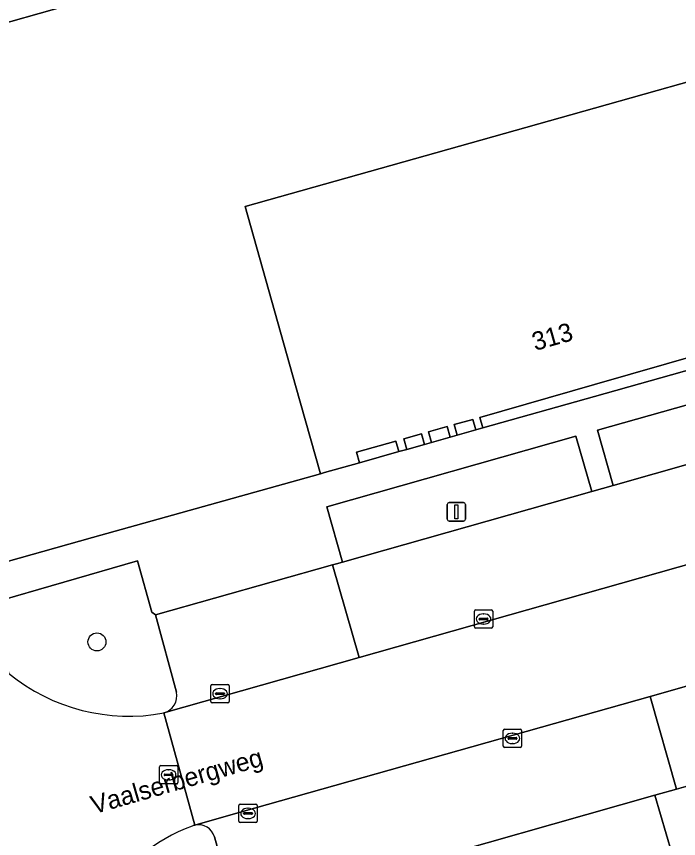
# Model space of a CAD drawing. Extents: x 159680 to 160786, y 387323 to 388340.
# Drawn here: x 159968.51 to 160004.57, y 388143.85 to 388188.64 of the extents above; entities that cross this region are included whole.
import ezdxf

# ---------------------------------------------------------------- set-up
doc = ezdxf.new("R2010")
doc.units = 0
for name, color, linetype in [('IMGEO_Boom', 7, 'Continuous'), ('IMGEO_Erf', 7, 'Continuous'), ('IMGEO_Groenvoorziening', 7, 'Continuous'), ('IMGEO_Kolk', 7, 'Continuous'), ('IMGEO_Lichtmast', 7, 'Continuous'), ('IMGEO_Openbare_ruimte_label', 7, 'Continuous'), ('IMGEO_Pand', 7, 'Continuous'), ('IMGEO_Pand_nummerreeks', 7, 'Continuous'), ('IMGEO_Parkeervlak_open', 7, 'Continuous'), ('IMGEO_Rijbaan_lokaal_gesloten', 7, 'Continuous'), ('IMGEO_Rijbaan_lokaal_open', 7, 'Continuous'), ('IMGEO_Rioolput', 7, 'Continuous'), ('IMGEO_Voetpad_open', 7, 'Continuous')]:
    doc.layers.add(name, color=color, linetype=linetype)

msp = doc.modelspace()

# ---------------------------------------------------------------- linework, layer by layer
at = {"layer": 'IMGEO_Boom'}
msp.add_circle((159972.897, 388154.564), 0.489, dxfattribs=at)
at = {"layer": 'IMGEO_Erf'}
for points in [[(159973.293, 388189.814), (159947.404, 388182.493)], [(159966.644, 388158.572), (159972.648, 388160.251), (159985.071, 388163.725), (159983.714, 388168.538), (159980.967, 388178.278), (160000, 388183.645), (160010.821, 388186.697), (160013.568, 388176.957), (160014.925, 388172.144), (160028.058, 388175.905), (160026.888, 388180.131), (160030.979, 388181.264), (160032.15, 388177.038), (160036.595, 388178.285), (160041.805, 388179.747), (160057.205, 388184.068), (160062.526, 388185.581), (160068.018, 388187.143), (160071.499, 388188.133), (160076.494, 388189.554)]]:
    msp.add_lwpolyline(points, dxfattribs=at)
at = {"layer": 'IMGEO_Groenvoorziening'}
for points in [[(160012.297, 388166.301), (160011.481, 388169.293), (160000.149, 388166.096), (160001.013, 388163.081)], [(159986.271, 388158.912), (159999.856, 388162.751), (159998.984, 388165.781), (159985.417, 388161.922)], [(160003.288, 388146.208), (159988.602, 388142.037), (159989.557, 388138.917), (160004.204, 388143.062)]]:
    msp.add_lwpolyline(points, close=True, dxfattribs=at)
for points in [[(159976.084, 388156.037), (159975.886, 388156.193), (159975.113, 388158.974), (159967.065, 388156.651), (159968.104, 388152.848)], [(159977.236, 388151.831), (159976.084, 388156.037)]]:
    msp.add_lwpolyline(points, dxfattribs=at)
for centre, radius, start, end in [((159974.637, 388160.834), 10.318, 230.7114, 280.632), ((159976.267, 388151.641), 0.987, 286.096, 11.0775)]:
    msp.add_arc(centre, radius, start, end, dxfattribs=at)
at = {"layer": 'IMGEO_Kolk'}
for p, q in [((159993.45, 388155.386), (159993.45, 388156.238)), ((159993.525, 388156.312), (159994.377, 388156.312)), ((159993.938, 388156.092), (159993.963, 388156.092)), ((159994.451, 388156.238), (159994.451, 388155.386)), ((159993.709, 388155.806), (159993.709, 388155.818)), ((159994.147, 388155.769), (159993.749, 388155.769)), ((159993.752, 388155.855), (159994.15, 388155.855)), ((159994.193, 388155.818), (159994.193, 388155.806)), ((159994.377, 388155.312), (159993.525, 388155.312)), ((159993.961, 388155.532), (159993.936, 388155.532)), ((159979.1, 388151.318), (159979.1, 388152.17)), ((159979.175, 388152.244), (159980.027, 388152.244)), ((159980.101, 388152.17), (159980.101, 388151.318)), ((159979.359, 388151.738), (159979.359, 388151.75)), ((159979.797, 388151.701), (159979.399, 388151.701)), ((159979.402, 388151.787), (159979.8, 388151.787)), ((159979.588, 388152.024), (159979.613, 388152.024)), ((159979.843, 388151.75), (159979.843, 388151.738)), ((159980.027, 388151.244), (159979.175, 388151.244)), ((159979.611, 388151.464), (159979.586, 388151.464)), ((159995.099, 388149.809), (159995.951, 388149.809)), ((159995.024, 388148.883), (159995.024, 388149.735)), ((159995.326, 388149.352), (159995.724, 388149.352)), ((159995.512, 388149.589), (159995.537, 388149.589)), ((159996.025, 388149.735), (159996.025, 388148.883)), ((159995.283, 388149.303), (159995.283, 388149.315)), ((159995.721, 388149.266), (159995.323, 388149.266)), ((159995.535, 388149.029), (159995.51, 388149.029)), ((159995.767, 388149.315), (159995.767, 388149.303)), ((159995.951, 388148.809), (159995.099, 388148.809)), ((159980.626, 388144.795), (159980.626, 388145.647)), ((159980.701, 388145.721), (159981.553, 388145.721)), ((159981.114, 388145.501), (159981.139, 388145.501)), ((159981.627, 388145.647), (159981.627, 388144.795)), ((159980.885, 388145.215), (159980.885, 388145.227)), ((159981.323, 388145.178), (159980.925, 388145.178)), ((159980.928, 388145.264), (159981.326, 388145.264)), ((159981.137, 388144.941), (159981.112, 388144.941)), ((159981.369, 388145.227), (159981.369, 388145.215)), ((159981.553, 388144.721), (159980.701, 388144.721))]:
    msp.add_line(p, q, dxfattribs=at)
for points in [[(159993.45, 388155.386), (159993.45, 388156.238)], [(159993.525, 388156.312), (159994.377, 388156.312)], [(159994.451, 388156.238), (159994.451, 388155.386)], [(159994.377, 388155.312), (159993.525, 388155.312)], [(159979.1, 388151.318), (159979.1, 388152.17)], [(159979.175, 388152.244), (159980.027, 388152.244)], [(159980.101, 388152.17), (159980.101, 388151.318)], [(159980.027, 388151.244), (159979.175, 388151.244)], [(159995.099, 388149.809), (159995.951, 388149.809)], [(159995.024, 388148.883), (159995.024, 388149.735)], [(159996.025, 388149.735), (159996.025, 388148.883)], [(159995.951, 388148.809), (159995.099, 388148.809)], [(159980.626, 388144.795), (159980.626, 388145.647)], [(159980.701, 388145.721), (159981.553, 388145.721)], [(159981.627, 388145.647), (159981.627, 388144.795)], [(159981.553, 388144.721), (159980.701, 388144.721)]]:
    msp.add_lwpolyline(points, dxfattribs=at)
for centre, radius, start, end in [((159993.527, 388156.236), 0.0765, 91.552, 178.448), ((159993.527, 388156.236), 0.0765, 91.552, 178.448), ((159994.375, 388156.236), 0.0765, 1.552, 88.448), ((159994.375, 388156.236), 0.0765, 1.552, 88.448), ((159993.749, 388155.815), 0.0403, 85.8775, 175.7526), ((159993.746, 388155.805), 0.0366, 178.938, 274.7102), ((159994.15, 388155.812), 0.043, 264.8664, 352.4533), ((159994.154, 388155.817), 0.0386, 1.7309, 96.639), ((159993.527, 388155.388), 0.0765, 181.552, 268.448), ((159993.527, 388155.388), 0.0765, 181.552, 268.448), ((159994.375, 388155.388), 0.0765, 271.552, 358.448), ((159994.375, 388155.388), 0.0765, 271.552, 358.448), ((159979.177, 388152.168), 0.0765, 91.552, 178.448), ((159979.177, 388152.168), 0.0765, 91.552, 178.448), ((159980.025, 388152.168), 0.0765, 1.552, 88.448), ((159980.025, 388152.168), 0.0765, 1.552, 88.448), ((159979.399, 388151.747), 0.0403, 85.8775, 175.7526), ((159979.396, 388151.737), 0.0366, 178.938, 274.7102), ((159979.8, 388151.744), 0.043, 264.8664, 352.4533), ((159979.804, 388151.749), 0.0386, 1.7309, 96.639), ((159979.177, 388151.32), 0.0765, 181.552, 268.448), ((159979.177, 388151.32), 0.0765, 181.552, 268.448), ((159980.025, 388151.32), 0.0765, 271.552, 358.448), ((159980.025, 388151.32), 0.0765, 271.552, 358.448), ((159995.101, 388149.733), 0.0765, 91.552, 178.448), ((159995.101, 388149.733), 0.0765, 91.552, 178.448), ((159995.949, 388149.733), 0.0765, 1.552, 88.448), ((159995.949, 388149.733), 0.0765, 1.552, 88.448), ((159995.323, 388149.312), 0.0403, 85.8775, 175.7526), ((159995.728, 388149.314), 0.0386, 1.7309, 96.639), ((159995.32, 388149.302), 0.0366, 178.938, 274.7102), ((159995.724, 388149.309), 0.043, 264.8664, 352.4533), ((159995.101, 388148.885), 0.0765, 181.552, 268.448), ((159995.101, 388148.885), 0.0765, 181.552, 268.448), ((159995.949, 388148.885), 0.0765, 271.552, 358.448), ((159995.949, 388148.885), 0.0765, 271.552, 358.448), ((159980.703, 388145.645), 0.0765, 91.552, 178.448), ((159980.703, 388145.645), 0.0765, 91.552, 178.448), ((159981.551, 388145.645), 0.0765, 1.552, 88.448), ((159981.551, 388145.645), 0.0765, 1.552, 88.448), ((159980.925, 388145.224), 0.0403, 85.8775, 175.7526), ((159980.922, 388145.214), 0.0366, 178.938, 274.7102), ((159981.326, 388145.221), 0.043, 264.8664, 352.4533), ((159981.33, 388145.226), 0.0386, 1.7309, 96.639), ((159980.703, 388144.797), 0.0765, 181.552, 268.448), ((159980.703, 388144.797), 0.0765, 181.552, 268.448), ((159981.551, 388144.797), 0.0765, 271.552, 358.448), ((159981.551, 388144.797), 0.0765, 271.552, 358.448)]:
    msp.add_arc(centre, radius, start, end, dxfattribs=at)
for centre, major_axis, ratio, start_param, end_param in [((159993.937, 388155.812), (-0.387, 0.002), 0.722429, 4.712389, 7.853982), ((159993.962, 388155.812), (-0.39, 0.002), 0.717154, 1.570796, 4.712389), ((159979.587, 388151.744), (-0.387, 0.002), 0.722429, 4.712389, 7.853982), ((159979.612, 388151.744), (-0.39, 0.002), 0.717154, 1.570796, 4.712389), ((159995.511, 388149.309), (-0.387, 0.002), 0.722429, 4.712389, 7.853982), ((159995.536, 388149.309), (-0.39, 0.002), 0.717154, 1.570796, 4.712389), ((159981.113, 388145.221), (-0.387, 0.002), 0.722429, 4.712389, 7.853982), ((159981.138, 388145.221), (-0.39, 0.002), 0.717154, 1.570796, 4.712389)]:
    msp.add_ellipse(centre, major_axis=major_axis, ratio=ratio, start_param=start_param, end_param=end_param, dxfattribs=at)
at = {"layer": 'IMGEO_Lichtmast'}
for p, q in [((159991.972, 388161.251), (159991.972, 388162.051)), ((159991.972, 388162.051), (159991.972, 388161.251)), ((159992.072, 388162.151), (159992.862, 388162.151)), ((159992.862, 388162.151), (159992.072, 388162.151)), ((159992.962, 388162.051), (159992.962, 388161.251)), ((159992.962, 388161.251), (159992.962, 388162.051)), ((159992.862, 388161.151), (159992.072, 388161.151)), ((159992.072, 388161.151), (159992.862, 388161.151))]:
    msp.add_line(p, q, dxfattribs=at)
msp.add_lwpolyline([(159992.392, 388162.026), (159992.542, 388162.026), (159992.542, 388161.276), (159992.392, 388161.276), (159992.392, 388162.026)], dxfattribs=at)
for centre, start, end in [((159992.072, 388162.051), 90, 180), ((159992.072, 388162.051), 90, 180), ((159992.862, 388162.051), 0, 90), ((159992.862, 388162.051), 360, 90), ((159992.072, 388161.251), 180, 270), ((159992.072, 388161.251), 180, 270), ((159992.862, 388161.251), 270, 0), ((159992.862, 388161.251), 270, 0)]:
    msp.add_arc(centre, 0.1, start, end, dxfattribs=at)
at = {"layer": 'IMGEO_Pand'}
msp.add_lwpolyline([(159966.388, 388214.227), (159962.495, 388227.995), (159955.575, 388226.013), (159954.634, 388225.743), (159951.665, 388224.892), (159951.029, 388224.71), (159936.622, 388220.583), (159940.238, 388207.656), (159940.393, 388207.1), (159941.49, 388203.168), (159945.924, 388187.271), (159947.285, 388182.459), (159947.404, 388182.493), (159973.293, 388189.814), (159971.932, 388194.626), (159969.283, 388203.991)], close=True, dxfattribs=at)
msp.add_lwpolyline([(160010.821, 388186.697), (160000, 388183.645), (159980.967, 388178.278), (159983.714, 388168.538), (159985.071, 388163.725), (159985.286, 388163.786), (159987.189, 388164.323), (159987.027, 388164.901), (159989.183, 388165.509), (159989.345, 388164.931), (159989.768, 388165.05), (159989.606, 388165.628), (159990.569, 388165.899), (159990.731, 388165.321), (159991.116, 388165.43), (159990.954, 388166.008), (159991.974, 388166.296), (159992.136, 388165.718), (159992.521, 388165.826), (159992.359, 388166.404), (159993.36, 388166.687), (159993.522, 388166.109), (159993.917, 388166.22), (159993.755, 388166.798), (160000, 388168.586), (160005.877, 388170.268)], dxfattribs=at)
at = {"layer": 'IMGEO_Parkeervlak_open'}
msp.add_lwpolyline([(160040.126, 388168.708), (160038.712, 388173.779), (160038.609, 388173.75), (160033.089, 388172.187), (160031.9, 388171.854), (160023.464, 388169.464), (160022.311, 388169.138), (160013.503, 388166.643), (160012.297, 388166.301), (160001.013, 388163.081), (159999.856, 388162.751), (159986.271, 388158.912), (159985.937, 388158.818), (159985.725, 388158.758), (159987.186, 388153.709)], close=True, dxfattribs=at)
for points in [[(160003.288, 388146.208), (160004.462, 388146.541), (160003.029, 388151.594), (159979.927, 388145.072), (159978.236, 388144.583)], [(159979.295, 388143.951), (159980.468, 388139.745), (159987.472, 388141.716), (159988.602, 388142.037), (160003.288, 388146.208)]]:
    msp.add_lwpolyline(points, dxfattribs=at)
msp.add_arc((159978.433, 388143.709), 0.896, 15.6619, 102.6814, dxfattribs=at)
at = {"layer": 'IMGEO_Rijbaan_lokaal_gesloten'}
msp.add_lwpolyline([(159978.236, 388144.583), (159976.541, 388150.693)], dxfattribs=at)
for centre, radius, start, end in [((159974.637, 388160.834), 10.318, 230.7114, 280.632), ((159981.084, 388136.144), 8.909, 109.7395, 151.3058), ((159978.451, 388143.659), 0.949, 103.0952, 113.3471)]:
    msp.add_arc(centre, radius, start, end, dxfattribs=at)
at = {"layer": 'IMGEO_Rijbaan_lokaal_open'}
msp.add_lwpolyline([(160123.035, 388192.198), (160119.865, 388191.304), (160114.871, 388189.896), (160107.632, 388187.855), (160107.103, 388187.706), (160102.67, 388186.446), (160083.328, 388180.948), (160083.225, 388180.919), (160080.763, 388180.221), (160075.81, 388178.818), (160071.002, 388177.456), (160063.981, 388175.467), (160044.872, 388170.053), (160040.126, 388168.708), (159987.186, 388153.709), (159976.541, 388150.693), (159978.236, 388144.583), (159979.927, 388145.072), (160003.029, 388151.594), (160008.004, 388152.999), (160015.168, 388155.022), (160022.544, 388157.104), (160040.346, 388162.13)], dxfattribs=at)
at = {"layer": 'IMGEO_Rioolput'}
for p, q in [((159976.298, 388146.899), (159976.298, 388147.751)), ((159976.373, 388147.825), (159977.225, 388147.825)), ((159976.786, 388147.605), (159976.811, 388147.605)), ((159977.299, 388147.751), (159977.299, 388146.899)), ((159976.557, 388147.319), (159976.557, 388147.331)), ((159976.995, 388147.282), (159976.597, 388147.282)), ((159976.6, 388147.368), (159976.998, 388147.368)), ((159977.041, 388147.331), (159977.041, 388147.319)), ((159977.225, 388146.825), (159976.373, 388146.825)), ((159976.809, 388147.045), (159976.784, 388147.045))]:
    msp.add_line(p, q, dxfattribs=at)
for points in [[(159976.298, 388146.899), (159976.298, 388147.751)], [(159976.373, 388147.825), (159977.225, 388147.825)], [(159977.299, 388147.751), (159977.299, 388146.899)], [(159977.225, 388146.825), (159976.373, 388146.825)]]:
    msp.add_lwpolyline(points, dxfattribs=at)
for centre, radius, start, end in [((159976.375, 388147.749), 0.0765, 91.552, 178.448), ((159976.375, 388147.749), 0.0765, 91.552, 178.448), ((159977.223, 388147.749), 0.0765, 1.552, 88.448), ((159977.223, 388147.749), 0.0765, 1.552, 88.448), ((159976.597, 388147.328), 0.0403, 85.8775, 175.7526), ((159976.594, 388147.318), 0.0366, 178.938, 274.7102), ((159976.998, 388147.325), 0.043, 264.8664, 352.4533), ((159977.002, 388147.33), 0.0386, 1.7309, 96.639), ((159976.375, 388146.901), 0.0765, 181.552, 268.448), ((159976.375, 388146.901), 0.0765, 181.552, 268.448), ((159977.223, 388146.901), 0.0765, 271.552, 358.448), ((159977.223, 388146.901), 0.0765, 271.552, 358.448)]:
    msp.add_arc(centre, radius, start, end, dxfattribs=at)
for centre, major_axis, ratio, start_param, end_param in [((159976.785, 388147.325), (-0.387, 0.002), 0.722429, 4.712389, 7.853982), ((159976.81, 388147.325), (-0.39, 0.002), 0.717154, 1.570796, 4.712389)]:
    msp.add_ellipse(centre, major_axis=major_axis, ratio=ratio, start_param=start_param, end_param=end_param, dxfattribs=at)
at = {"layer": 'IMGEO_Voetpad_open'}
for points in [[(160000, 388167.935), (160006.053, 388169.642), (160005.877, 388170.268), (160000, 388168.586), (159993.755, 388166.798), (159993.917, 388166.22)], [(159993.522, 388166.109), (159993.36, 388166.687), (159992.359, 388166.404), (159992.521, 388165.826)], [(159992.136, 388165.718), (159991.974, 388166.296), (159990.954, 388166.008), (159991.116, 388165.43)], [(159989.345, 388164.931), (159989.183, 388165.509), (159987.027, 388164.901), (159987.189, 388164.323)], [(159990.731, 388165.321), (159990.569, 388165.899), (159989.606, 388165.628), (159989.768, 388165.05)], [(160008.004, 388152.999), (160003.029, 388151.594), (160004.462, 388146.541), (160008.659, 388147.733), (160009.446, 388147.954)]]:
    msp.add_lwpolyline(points, close=True, dxfattribs=at)
for points in [[(160006.053, 388169.642), (160000, 388167.935), (159993.917, 388166.22), (159993.522, 388166.109), (159992.521, 388165.826), (159992.136, 388165.718), (159991.116, 388165.43), (159990.731, 388165.321), (159989.768, 388165.05), (159989.345, 388164.931), (159987.189, 388164.323), (159985.286, 388163.786), (159985.071, 388163.725), (159972.648, 388160.251), (159966.644, 388158.572)], [(159967.065, 388156.651), (159975.113, 388158.974), (159975.886, 388156.193), (159976.084, 388156.037), (159985.725, 388158.758), (159985.937, 388158.818), (159986.271, 388158.912), (159985.417, 388161.922), (159998.984, 388165.781), (159999.856, 388162.751), (160001.013, 388163.081), (160000.149, 388166.096), (160011.481, 388169.293), (160012.297, 388166.301), (160013.503, 388166.643), (160012.645, 388169.641)], [(159985.725, 388158.758), (159976.084, 388156.037), (159977.236, 388151.831)], [(159976.541, 388150.693), (159987.186, 388153.709), (159985.725, 388158.758)], [(160041.96, 388153.615), (160032.221, 388150.896), (160031.295, 388154.122), (160030.14, 388153.798), (160031.034, 388150.572), (160023.757, 388148.502), (160022.834, 388151.732), (160017.624, 388150.245), (160018.528, 388147.031), (160009.564, 388144.54), (160008.659, 388147.733), (160004.462, 388146.541), (160003.288, 388146.208), (160004.204, 388143.062), (159989.557, 388138.917), (159988.602, 388142.037), (159987.472, 388141.716), (159988.38, 388138.546), (159981.134, 388136.516), (159980.312, 388139.501), (159980.468, 388139.745), (159979.295, 388143.951)]]:
    msp.add_lwpolyline(points, dxfattribs=at)
for centre, radius, start, end in [((159976.267, 388151.641), 0.987, 286.096, 11.0775), ((159981.084, 388136.144), 8.909, 109.7395, 151.3058), ((159978.451, 388143.659), 0.949, 103.0952, 113.3471), ((159978.433, 388143.709), 0.896, 15.6619, 102.6814)]:
    msp.add_arc(centre, radius, start, end, dxfattribs=at)

# ---------------------------------------------------------------- texts
at = {"layer": 'IMGEO_Openbare_ruimte_label'}
msp.add_text('Vaalserbergweg', height=1, rotation=16.0241, dxfattribs=at).set_placement((159972.732, 388145.173))
at = {"layer": 'IMGEO_Pand_nummerreeks'}
msp.add_text('313', height=1, rotation=15.8928, dxfattribs=at).set_placement((159996.756, 388170.41))

doc.saveas('drawing.dxf')
